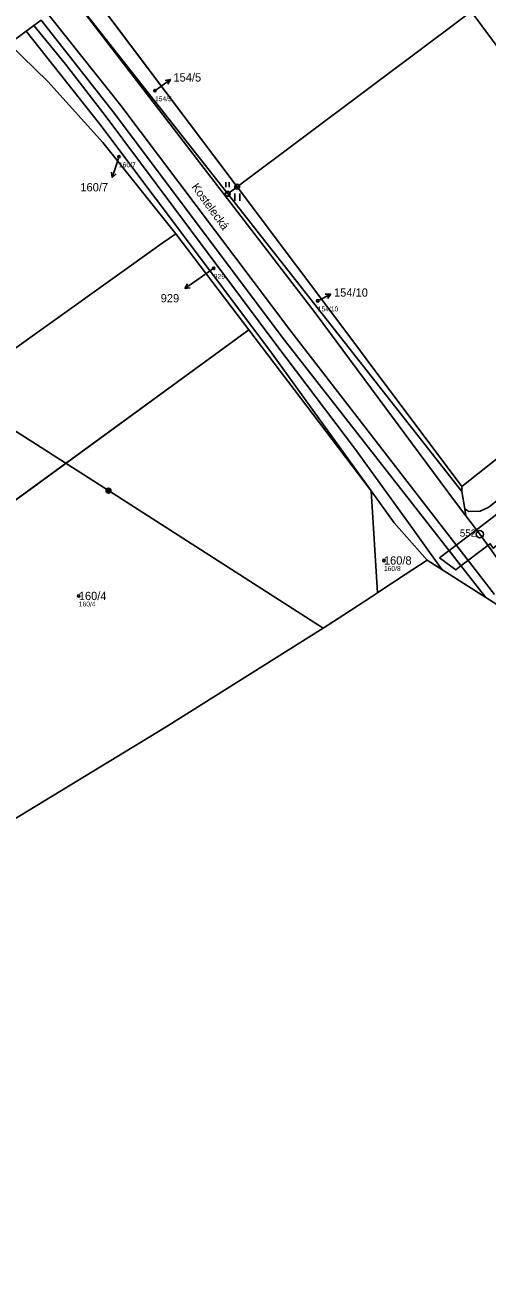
# Model space of a CAD drawing. Extents: x -734504 to -730695, y -1027923 to -1024502.
# Drawn here: x -732111.6 to -732016.7, y -1027012.7 to -1026758 of the extents above; entities that cross this region are included whole.
import ezdxf

# ---------------------------------------------------------------- set-up
doc = ezdxf.new("R2010")
doc.units = 0
for name, color, linetype in [('Definiční body', 7, 'Continuous'), ('Hranice parcel', 7, 'Continuous'), ('Parcelní čísla', 7, 'Continuous'), ('Polygon ku', 7, 'Continuous'), ('Polygon parcely', 7, 'Continuous'), ('Pop  PČ popisy', 7, 'Continuous'), ('Poz předměty', 7, 'Continuous'), ('Vnitřní kresba', 7, 'Continuous'), ('Věcná břemena k části', 7, 'Continuous'), ('Značky bodu BP', 7, 'Continuous'), ('Značky kultur', 7, 'Continuous')]:
    doc.layers.add(name, color=color, linetype=linetype)

msp = doc.modelspace()

# ---------------------------------------------------------------- linework, layer by layer
at = {"layer": 'Definiční body'}
for centre in [(-732084.92, -1026771.5), (-732092.32, -1026785.04), (-732072.85, -1026807.91), (-732051.51, -1026814.58), (-732037.93, -1026867.82), (-732100.56, -1026875.09)]:
    msp.add_circle(centre, 0.25, dxfattribs=at)
at = {"layer": 'Hranice parcel'}
for p, q in [((-732068.04, -1026791.19), (-732100.86, -1026747.59)), ((-732069.99, -1026792.65), (-732103.5, -1026750.12)), ((-732111.38, -1026759.32), (-732114.81, -1026761.87)), ((-732110.86, -1026758.93), (-732111.38, -1026759.32)), ((-732109.79, -1026758.13), (-732110.86, -1026758.93)), ((-732108.31, -1026757.03), (-732109.79, -1026758.13)), ((-732069.99, -1026792.65), (-732068.04, -1026791.19)), ((-732021.92, -1026853.66), (-732069.99, -1026792.65)), ((-732065.64, -1026820.52), (-732080.65, -1026800.82)), ((-732065.64, -1026820.52), (-732154.18, -1026885.01)), ((-732040.57, -1026853.52), (-732065.64, -1026820.52)), ((-732040.57, -1026853.52), (-732035.8, -1026860.13)), ((-732039.22, -1026874.44), (-732040.57, -1026853.52)), ((-732021.92, -1026852.62), (-732021.92, -1026853.66)), ((-732021.34, -1026857.26), (-732021.92, -1026853.66)), ((-732035.8, -1026860.13), (-732029.04, -1026867.77)), ((-732033.54, -1026870.72), (-732029.04, -1026867.77)), ((-732029.04, -1026867.77), (-732017.02, -1026875.41)), ((-732038.73, -1026874.12), (-732033.54, -1026870.72)), ((-732020.04, -1026871.56), (-732017.02, -1026875.41)), ((-732039.22, -1026874.44), (-732038.73, -1026874.12)), ((-732017.02, -1026875.41), (-732014.75, -1026876.86))]:
    msp.add_line(p, q, dxfattribs=at)
for points in [[(-732007.28, -1026745.77), (-731985.19, -1026775.31), (-731997.89, -1026784.9), (-732020.01, -1026755.28)], [(-732068.04, -1026791.19), (-732027.73, -1026761.05), (-732024.83, -1026758.88), (-732020.01, -1026755.28)], [(-732111.38, -1026759.32), (-732096.24, -1026778.33), (-732061.33, -1026824.76), (-732040.57, -1026853.52)], [(-732108.31, -1026757.03), (-732093.52, -1026775.86), (-732058.33, -1026822.65), (-732020.04, -1026871.56)], [(-732080.65, -1026800.82), (-732095.62, -1026782.11), (-732106.93, -1026769.58), (-732114.81, -1026761.87)], [(-731919.78, -1026761.63), (-731966.12, -1026808.48), (-732021.92, -1026852.62)], [(-732021.34, -1026857.26), (-732020.51, -1026857.79), (-732018.15, -1026857.72), (-732016.37, -1026856.89), (-731974.37, -1026823.08), (-731938.93, -1026791.96), (-731937.39, -1026790.04), (-731936.37, -1026787.75), (-731935.27, -1026786.12), (-731929.64, -1026781.08), (-731928.38, -1026780.2), (-731924.95, -1026778.67)], [(-732068.04, -1026791.19), (-732043.87, -1026823.31), (-732041.57, -1026826.46), (-732021.92, -1026852.62)], [(-732172.2, -1026866.09), (-732083.22, -1026802.65), (-732080.65, -1026800.82)], [(-732015.94, -1026865.66), (-732018.24, -1026862.45), (-732021.11, -1026858.69), (-732021.34, -1026857.26)], [(-732050.42, -1026881.67), (-732046.18, -1026879), (-732040.45, -1026875.25), (-732039.22, -1026874.44)], [(-732117.76, -1026923.23), (-732082.63, -1026901.94), (-732050.42, -1026881.67)]]:
    msp.add_lwpolyline(points, dxfattribs=at)
at = {"layer": 'Polygon ku'}
for points in [[(-732108.31, -1026757.03), (-732109.79, -1026758.13), (-732110.86, -1026758.93), (-732111.38, -1026759.32), (-732114.81, -1026761.87)], [(-732117.76, -1026923.23), (-732082.63, -1026901.94), (-732050.42, -1026881.67), (-732046.18, -1026879), (-732040.45, -1026875.25), (-732039.22, -1026874.44), (-732038.73, -1026874.12), (-732033.54, -1026870.72), (-732029.04, -1026867.77), (-732017.02, -1026875.41), (-732014.75, -1026876.86), (-731993.14, -1026908.18), (-731958.93, -1026957.34), (-731943.97, -1026982.02), (-731931.93, -1027001.89), (-731921.67, -1027016.53)]]:
    msp.add_lwpolyline(points, dxfattribs=at)
at = {"layer": 'Polygon parcely'}
for points in [[(-732041.57, -1026826.46), (-732021.92, -1026852.62), (-731966.12, -1026808.48), (-731919.78, -1026761.63), (-731927.88, -1026753.59), (-731966.47, -1026715.25), (-731988.74, -1026731.9), (-731989.29, -1026732.31), (-732007.28, -1026745.77), (-731985.19, -1026775.31), (-731997.89, -1026784.9), (-732020.01, -1026755.28), (-732024.83, -1026758.88), (-732027.73, -1026761.05), (-732068.04, -1026791.19), (-732043.87, -1026823.31)], [(-732007.28, -1026745.77), (-732020.01, -1026755.28), (-731997.89, -1026784.9), (-731985.19, -1026775.31)], [(-732068.04, -1026791.19), (-732100.86, -1026747.59), (-732103.5, -1026750.12), (-732069.99, -1026792.65)], [(-732111.38, -1026759.32), (-732114.81, -1026761.87), (-732106.93, -1026769.58), (-732095.62, -1026782.11), (-732080.65, -1026800.82), (-732065.64, -1026820.52), (-732040.57, -1026853.52), (-732061.33, -1026824.76), (-732096.24, -1026778.33)], [(-732109.79, -1026758.13), (-732110.86, -1026758.93), (-732111.38, -1026759.32), (-732096.24, -1026778.33), (-732061.33, -1026824.76), (-732040.57, -1026853.52), (-732035.8, -1026860.13), (-732029.04, -1026867.77), (-732017.02, -1026875.41), (-732020.04, -1026871.56), (-732058.33, -1026822.65), (-732093.52, -1026775.86), (-732108.31, -1026757.03)], [(-732080.65, -1026800.82), (-732095.62, -1026782.11), (-732106.93, -1026769.58), (-732114.81, -1026761.87), (-732171.64, -1026804.16), (-732206.5, -1026830.1), (-732172.2, -1026866.09), (-732083.22, -1026802.65)], [(-732016.37, -1026856.89), (-731974.37, -1026823.08), (-731938.93, -1026791.96), (-731937.39, -1026790.04), (-731936.37, -1026787.75), (-731935.27, -1026786.12), (-731929.64, -1026781.08), (-731928.38, -1026780.2), (-731924.95, -1026778.67), (-731917.71, -1026772.7), (-731915.79, -1026765.55), (-731919.78, -1026761.63), (-731966.12, -1026808.48), (-732021.92, -1026852.62), (-732021.92, -1026853.66), (-732021.34, -1026857.26), (-732020.51, -1026857.79), (-732018.15, -1026857.72)], [(-732069.99, -1026792.65), (-732021.92, -1026853.66), (-732021.92, -1026852.62), (-732041.57, -1026826.46), (-732043.87, -1026823.31), (-732068.04, -1026791.19)], [(-732154.18, -1026885.01), (-732065.64, -1026820.52), (-732080.65, -1026800.82), (-732083.22, -1026802.65), (-732172.2, -1026866.09), (-732154.54, -1026884.63)], [(-732065.64, -1026820.52), (-732154.18, -1026885.01), (-732117.76, -1026923.23), (-732082.63, -1026901.94), (-732050.42, -1026881.67), (-732046.18, -1026879), (-732040.45, -1026875.25), (-732039.22, -1026874.44), (-732040.57, -1026853.52)], [(-732038.73, -1026874.12), (-732033.54, -1026870.72), (-732029.04, -1026867.77), (-732035.8, -1026860.13), (-732040.57, -1026853.52), (-732039.22, -1026874.44)]]:
    msp.add_lwpolyline(points, close=True, dxfattribs=at)
for points in [[(-732100.86, -1026747.59), (-732068.04, -1026791.19), (-732027.73, -1026761.05), (-732024.83, -1026758.88), (-732020.01, -1026755.28)], [(-732018.24, -1026862.45), (-732021.11, -1026858.69), (-732021.34, -1026857.26), (-732021.92, -1026853.66), (-732069.99, -1026792.65), (-732103.5, -1026750.12)], [(-732108.31, -1026757.03), (-732093.52, -1026775.86), (-732058.33, -1026822.65), (-732020.04, -1026871.56), (-732017.02, -1026875.41), (-732014.75, -1026876.86), (-731993.14, -1026908.18), (-731958.93, -1026957.34), (-731943.97, -1026982.02), (-731931.93, -1027001.89), (-731921.67, -1027016.53)], [(-732016.37, -1026856.89), (-732018.15, -1026857.72), (-732020.51, -1026857.79), (-732021.34, -1026857.26), (-732021.11, -1026858.69), (-732018.24, -1026862.45), (-732015.94, -1026865.66)], [(-731905.11, -1027022.15), (-731920.31, -1026998.43), (-731920.64, -1026997.93), (-731933, -1026978.91), (-731950.5, -1026954.76), (-731951.68, -1026955.69), (-731971.17, -1026928.39), (-731990.63, -1026901.12), (-731993.22, -1026897.49), (-732013.52, -1026869.05), (-732015.94, -1026865.66), (-732018.24, -1026862.45)]]:
    msp.add_lwpolyline(points, dxfattribs=at)
at = {"layer": 'Pop  PČ popisy'}
for p, q in [((-732084.17, -1026770.96), (-732081.74, -1026769.2)), ((-732081.74, -1026769.2), (-732082.85, -1026769.38)), ((-732081.74, -1026769.2), (-732082.26, -1026770.19)), ((-732084.92, -1026771.5), (-732084.17, -1026770.96)), ((-732092.32, -1026785.04), (-732092.77, -1026786.45)), ((-732092.77, -1026786.45), (-732093.7, -1026789.3)), ((-732093.7, -1026789.3), (-732093.86, -1026788.2)), ((-732093.7, -1026789.3), (-732092.91, -1026788.51)), ((-732072.85, -1026807.91), (-732076.34, -1026810.35)), ((-732076.34, -1026810.35), (-732078.8, -1026812.07)), ((-732078.8, -1026812.07), (-732078.27, -1026811.09)), ((-732078.8, -1026812.07), (-732077.69, -1026811.91)), ((-732051.51, -1026814.58), (-732048.84, -1026813.22)), ((-732048.84, -1026813.22), (-732049.96, -1026813.23)), ((-732048.84, -1026813.22), (-732049.5, -1026814.12))]:
    msp.add_line(p, q, dxfattribs=at)
at = {"layer": 'Poz předměty'}
for p, q in [((-732109.79, -1026758.13), (-732103.31, -1026766.05)), ((-732103.31, -1026766.05), (-732094.96, -1026776.88)), ((-732094.96, -1026776.88), (-732060.1, -1026823.48)), ((-732171.64, -1026804.16), (-732094.45, -1026853.5)), ((-732060.1, -1026823.48), (-732043.74, -1026845.09)), ((-732043.74, -1026845.09), (-732032.34, -1026860.85)), ((-732094.45, -1026853.5), (-732050.42, -1026881.67)), ((-732032.34, -1026860.85), (-732028.92, -1026865.62)), ((-732028.92, -1026865.62), (-732025.99, -1026869.71))]:
    msp.add_line(p, q, dxfattribs=at)
for radius in [0.5, 0.4, 0.3, 0.2, 0.1]:
    msp.add_circle((-732094.45, -1026853.5), radius, dxfattribs=at)
at = {"layer": 'Vnitřní kresba'}
for p, q in [((-732052.03, -1026817.02), (-732103.5, -1026750.12)), ((-732108.22, -1026754.07), (-732091.91, -1026774.56)), ((-732091.91, -1026774.56), (-732057.02, -1026820.81)), ((-732023.45, -1026855.59), (-732052.03, -1026817.02)), ((-732057.02, -1026820.81), (-732015.2, -1026874.8)), ((-732021.11, -1026858.69), (-732023.45, -1026855.59))]:
    msp.add_line(p, q, dxfattribs=at)
at = {"layer": 'Věcná břemena k části'}
for points in [[(-732024.55, -1026865.8), (-732022.11, -1026868.92), (-732016.59, -1026864.76), (-732016.09, -1026864.38), (-732015.49, -1026865.31), (-732012.33, -1026862.83), (-732012.87, -1026862), (-732004.32, -1026854.61), (-732002.58, -1026852.67), (-731988.8, -1026840.23), (-731972.85, -1026825.75), (-731946.21, -1026802.13), (-731933.94, -1026790.88), (-731909.79, -1026766.75), (-731907.68, -1026762.03), (-731900.42, -1026744.86), (-731909.26, -1026757.93), (-731911.19, -1026760.79), (-731911.78, -1026761.66), (-731912.67, -1026763.32), (-731917.3, -1026774.14), (-732015.07, -1026858.63), (-732018.93, -1026861.55)], [(-732026.53, -1026867.29), (-732023.19, -1026869.74), (-732022.11, -1026868.92), (-732024.55, -1026865.8)]]:
    msp.add_lwpolyline(points, close=True, dxfattribs=at)
at = {"layer": 'Značky bodu BP'}
for centre, radius in [((-732069.99, -1026792.65), 0.5), ((-732069.99, -1026792.65), 0.0303), ((-732068.04, -1026791.19), 0.5), ((-732068.04, -1026791.19), 0.0303), ((-732018.24, -1026862.45), 0.75), ((-732018.24, -1026862.45), 0.03)]:
    msp.add_circle(centre, radius, dxfattribs=at)
at = {"layer": 'Značky kultur'}
for p, q in [((-732070.38, -1026791.27), (-732070.38, -1026790.22)), ((-732069.68, -1026791.27), (-732069.68, -1026790.22)), ((-732068.51, -1026794.06), (-732068.51, -1026792.56)), ((-732067.51, -1026794.06), (-732067.51, -1026792.56))]:
    msp.add_line(p, q, dxfattribs=at)

# ---------------------------------------------------------------- texts
at = {"layer": 'Definiční body'}
for s, p in [('154/5', (-732084.92, -1026773.66)), ('160/7', (-732092.32, -1026787.2)), ('929', (-732072.85, -1026810.07)), ('154/10', (-732051.51, -1026816.74)), ('160/8', (-732037.93, -1026869.98)), ('160/4', (-732100.56, -1026877.25))]:
    msp.add_text(s, height=1, dxfattribs=at).set_placement(p)
at = {"layer": 'Parcelní čísla'}
for s, p in [('154/5', (-732081.13, -1026769.62)), ('160/7', (-732100.23, -1026792.14)), ('154/10', (-732048.17, -1026813.73)), ('929', (-732083.75, -1026814.9)), ('160/8', (-732037.93, -1026868.67)), ('160/4', (-732100.56, -1026875.94))]:
    msp.add_text(s, height=1.7, dxfattribs=at).set_placement(p)
at = {"layer": 'Pop  PČ popisy'}
msp.add_text('Kostelecká', height=1.7, rotation=306, dxfattribs=at).set_placement((-732077.49, -1026791.24))
at = {"layer": 'Značky bodu BP'}
msp.add_text('552', height=1.5, dxfattribs=at).set_placement((-732022.34, -1026862.95))

doc.saveas('drawing.dxf')
